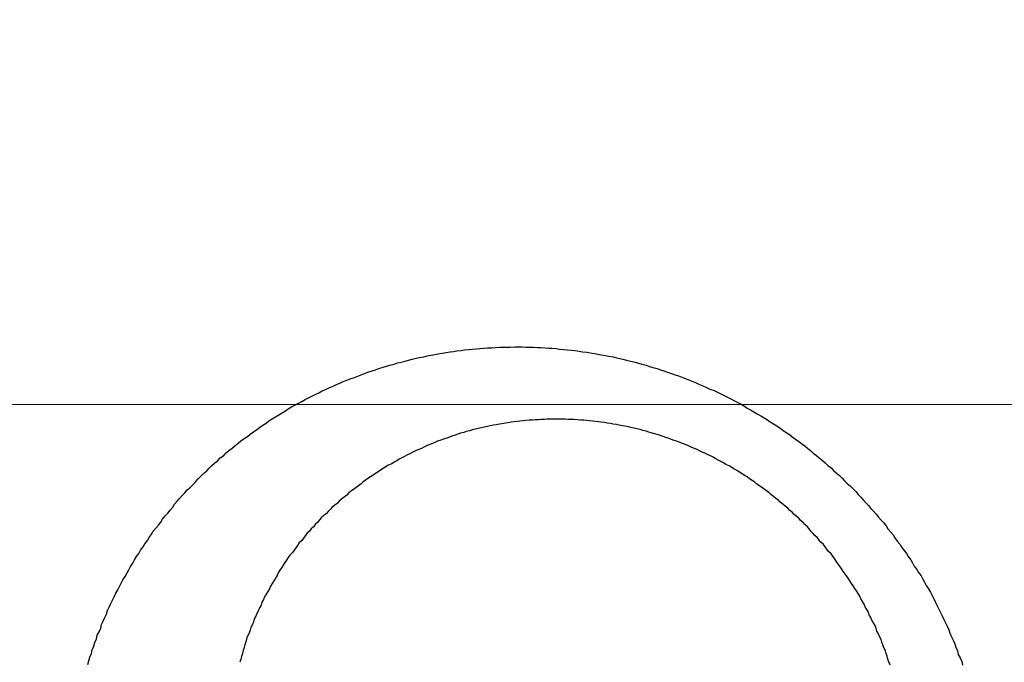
# Model space of a CAD drawing. Header units: millimetres. Extents: x -604189 to 881711, y -381903 to -7297.
# Tile 740 of 1056: x -572231.13 to -572219.52, y -161837.08 to -161829.5. Entities that reach past the tile are written whole.
import ezdxf

# ---------------------------------------------------------------- set-up
doc = ezdxf.new("R2010")
doc.units = ezdxf.units.MM
doc.header["$LTSCALE"] = 100
doc.linetypes.add('0.5_0.5', pattern=[1, 0.5, -0.5])
doc.linetypes.add('ACAD_ISO04W100', pattern=[30.5, 24, -3, 0.5, -3])
doc.layers.get('Defpoints').update_dxf_attribs({"color": 30})
doc.layers.add('OPIS', color=7, linetype='Continuous')
doc.layers.add('strop osie', color=80, linetype='ACAD_ISO04W100', lineweight=5)
doc.styles.get("Standard").update_dxf_attribs({"font": 'romans.shx', "width": 0.5})
doc.dimstyles.new('1 50', dxfattribs={"dimtxt": 150, "dimasz": 80, "dimexe": 1, "dimexo": 1, "dimgap": 20, "dimtad": 1, "dimdec": 0, "dimlfac": 0.1, "dimtxsty": 'Standard', "dimblk": 'ARCHTICK', "dimcen": 200, "dimclrd": 2, "dimadec": 1, "dimazin": 0, "dimtfac": 1, "dimtdec": 0, "dimtmove": 0, "dimatfit": 3, "dimldrblk": 'ARCHTICK', "dimfxl": 120, "dimfxlon": 1, "dimtfill": 1, "dimarcsym": 0})

# ---------------------------------------------------------------- blocks, each defined once
blk = doc.blocks.new('_ArchTick')
at = {"layer": 'strop osie', "color": 0, "const_width": 0.15}
blk.add_lwpolyline([(-0.5, -0.5), (0.5, 0.5)], dxfattribs=at)
blk = doc.blocks.new('*D3294')
at = {"layer": 'Defpoints', "color": 0, "linetype": 'ByBlock', "lineweight": 5, "transparency": 16777216}
for p in [(-595783.126, -159420.303), (-593748.924, -159420.303), (-552118.935, -179940.303)]:
    blk.add_point(p, dxfattribs=at)
at = {"layer": 'OPIS', "color": 0, "linetype": 'Continuous', "lineweight": -2, "transparency": 16777216}
for p, q in [((-595723.126, -159420.303), (-595784.126, -159420.303)), ((-595723.126, -179940.303), (-595784.126, -179940.303))]:
    blk.add_line(p, q, dxfattribs=at)
at = {"layer": 'OPIS', "color": 2, "lineweight": -2, "transparency": 16777216}
blk.add_line((-595783.126, -179940.303), (-595783.126, -159420.303), dxfattribs=at)
at = {"layer": 'OPIS', "color": 2, "linetype": 'ByBlock', "lineweight": -2, "transparency": 16777216, "xscale": 80, "yscale": 80, "zscale": 80}
for p, rotation in [((-595783.126, -159420.303), 90), ((-595783.126, -179940.303), 270)]:
    blk.add_blockref('_ArchTick', p, dxfattribs=dict(at, rotation=rotation))
at = {"layer": 'OPIS', "color": 0, "linetype": 'ByBlock', "lineweight": 13, "transparency": 16777216, "insert": (-595878.126, -169680.303), "char_height": 150, "attachment_point": 5, "rotation": 90, "bg_fill": 3, "box_fill_scale": 1.1, "bg_fill_color": 256, "bg_fill_true_color": 13158600, "bg_fill_transparency": 0}
blk.add_mtext('2052', dxfattribs=at)

msp = doc.modelspace()

# ---------------------------------------------------------------- hatches: boundary and pattern name
at = {"layer": 'OPIS', "linetype": 'ByBlock', "lineweight": 9}
h = msp.add_hatch(dxfattribs=at)
h.set_pattern_fill('ANSI37', color=0, scale=120, angle=45)
h.set_pattern_definition([(90, (-306927.96, 32475.8), (-381, 0), []), (180, (-306927.96, 32475.8), (-6e-14, -381), [])])
h.paths.add_polyline_path([(-564958.914, -172987.785), (-564958.914, -172265.291), (-565588.914, -172265.291), (-565588.914, -172265.291), (-565628.914, -172265.291), (-565628.914, -172420.3), (-565928.914, -172420.3), (-565928.914, -172265.293), (-565968.914, -172265.293), (-566598.914, -172265.293), (-566598.914, -172987.791, -0.414214), (-566255.978, -173330.728, -0.414052), (-566598.725, -173673.665), (-564960.201, -173673.656, -0.413115), (-565301.851, -173330.722, -0.414214)])
h.paths.add_polyline_path([(-563317.853, -172270.285), (-563958.914, -172270.285), (-563958.914, -172270.285), (-563998.914, -172270.285), (-563998.914, -172420.3), (-564288.914, -172420.3), (-564288.914, -172265.291), (-564328.914, -172265.291), (-564958.914, -172265.291), (-564958.914, -172987.785, -0.414214), (-564615.978, -173330.722, -0.414052), (-564958.725, -173673.658), (-563319.869, -173673.659, -0.412493), (-563660.789, -173330.728, -0.414214), (-563317.853, -172987.791)])
h.paths.add_polyline_path([(-562443.921, -172420.3), (-562658.914, -172420.3), (-562658.914, -172270.285), (-562698.914, -172270.285), (-563317.853, -172270.285), (-563317.853, -172987.791, -0.414214), (-562974.916, -173330.728, -0.414052), (-563317.663, -173673.665), (-562443.921, -173685.504)])
h.paths.add_polyline_path([(-562030.397, -172946.835, -0.330214), (-561835.821, -172684.34, -0.155268), (-561986.974, -172216.948, -0.443866), (-562283.974, -172485.594), (-562283.974, -172198.948), (-562289.824, -172198.948), (-562289.824, -172161.148), (-562318.924, -172161.148), (-562318.924, -172420.3), (-562443.921, -172420.3), (-562443.921, -173690.906), (-562060.928, -173690.694), (-562060.928, -173828.803), (-561442.163, -173828.803), (-561440.598, -173828.041), (-561440.598, -173828.803), (-560917.614, -173828.803), (-560910.306, -172420.3), (-561118.924, -172420.3), (-561118.924, -172161.148), (-561141.424, -172161.148), (-561141.424, -172207.948), (-561147.274, -172207.948), (-561147.274, -173026.498, -0.106281), (-561482.373, -172966.064, -0.965528)])
h.paths.add_polyline_path([(-569358.914, -172147.298), (-569368.914, -172147.298), (-569368.914, -172152.298), (-569358.914, -172420.3)], flags=16)
h.paths.add_polyline_path([(-569434.414, -172167.566), (-569436.684, -172167.037, -0.348623), (-569444.414, -172157.298, -0.414214), (-569434.414, -172147.298), (-569432.914, -172147.298), (-569432.914, -172137.298), (-569412.914, -172137.298), (-569412.914, -172095.298), (-569358.914, -172095.298), (-569358.914, -172147.298), (-569368.914, -172152.298)], flags=16)
h.paths.add_polyline_path([(-569444.414, -172157.298, -1), (-569424.414, -172157.298, -0.414214), (-569434.414, -172167.298), (-569434.414, -172167.566), (-569432.144, -172167.037, -0.482996)], flags=16)
h.paths.add_polyline_path([(-570317.764, -172888.159, -1), (-569769.066, -172888.159, -1)], flags=16)
h.paths.add_polyline_path([(-566598.914, -172265.293), (-567228.914, -172265.293), (-567228.914, -172265.293), (-567268.914, -172265.293), (-567268.914, -172420.3), (-567568.914, -172420.3), (-567568.914, -172265.291), (-567608.914, -172265.291), (-568238.914, -172265.291), (-568238.914, -172987.788, -0.414214), (-567895.978, -173330.725, -1), (-568581.851, -173330.725, -0.414214), (-568238.914, -172987.788), (-568238.914, -172265.291), (-568868.914, -172265.291), (-568868.914, -172265.291), (-568908.914, -172265.291), (-568908.914, -172420.3), (-569233.914, -172420.3), (-569233.913, -173827.215), (-569188.929, -173827.19), (-569188.929, -173694.629), (-566598.725, -173673.665, -0.414375), (-566941.851, -173330.728, -0.414214), (-566598.914, -172987.791)])
h.paths.add_polyline_path([(-572120.786, -158265.615), (-571320.791, -158262.947), (-571633.005, -158577.251, -0.297068), (-571469.456, -158828.231, -0.419695), (-571748.929, -159102.533), (-571748.929, -159611.059), (-571275.713, -159611.059), (-571214.429, -159611.059), (-571192.429, -159611.059), (-571148.429, -159611.059), (-571148.429, -159601.059), (-571085.429, -159601.059), (-570335.942, -159605.109), (-570335.942, -159420.303), (-569233.921, -159420.303), (-569233.921, -158097.444), (-574223.921, -158097.444), (-574223.921, -159420.303), (-573158.929, -159420.303), (-573158.929, -159611.059), (-573086.929, -159611.059), (-572477.429, -159612.072), (-572477.429, -159611.059), (-572455.429, -159611.059), (-572411.429, -159611.059), (-572411.429, -159601.059), (-572348.429, -159601.059), (-571748.929, -159603.45), (-571748.929, -159102.533, -0.408754), (-572018.154, -158828.231, -0.334215), (-571819.787, -158564.613)])
h.paths.add_polyline_path([(-571515.036, -159592.366), (-571515.339, -159252.667), (-571963.115, -159253.066), (-571962.812, -159592.766)], flags=24)
h.paths.add_polyline_path([(-571705.061, -158166.881), (-571705.061, -157654.119), (-571945.061, -157654.119), (-571945.061, -158166.881)], flags=9)
h.paths.add_polyline_path([(-563090.358, -172828.22), (-563090.667, -172481.849), (-563538.443, -172482.249), (-563538.134, -172828.62)], flags=9)
h.paths.add_polyline_path([(-561529.777, -172649.99), (-561530.086, -172303.619), (-561977.862, -172304.018), (-561977.553, -172650.389)], flags=25)
h.paths.add_polyline_path([(-561455.962, -173757.531), (-561455.962, -174270.293), (-561215.962, -174270.293), (-561215.962, -173757.531)], flags=9)
h.paths.add_polyline_path([(-569817.151, -172584.642), (-569817.454, -172244.943), (-570265.23, -172245.342), (-570264.927, -172585.042)], flags=24)
h.paths.add_polyline_path([(-570193.415, -172731.493), (-570193.415, -173044.826), (-569893.415, -173044.826), (-569893.415, -172731.493)], flags=8)
h.paths.add_polyline_path([(-570746.563, -173757.531), (-570746.563, -174270.293), (-570506.563, -174270.293), (-570506.563, -173757.531)], flags=9)
h.paths.add_polyline_path([(-570778.783, -172791.689), (-570246.64, -172791.689), (-570246.64, -172566.689), (-570778.783, -172566.689)], flags=24)
h.paths.add_polyline_path([(-572214.965, -173241.751), (-569885.679, -173241.751), (-569885.679, -172973.894), (-572214.965, -172973.894)], flags=24)
edge = h.paths.add_edge_path()
edge.add_line((-569358.914, -172220.297), (-569358.914, -171970.3))
edge.add_line((-569358.914, -171970.3), (-572181.901, -171970.3))
edge.add_line((-572181.901, -171970.3), (-572181.901, -172095.298))
edge.add_line((-572181.901, -172095.298), (-572109.901, -172095.298))
edge.add_line((-572109.901, -172095.298), (-572048.617, -172095.298))
edge.add_line((-572048.617, -172095.298), (-571561.686, -172095.298))
edge.add_line((-571561.686, -172095.298), (-571500.401, -172095.298))
edge.add_line((-571500.401, -172095.298), (-571478.401, -172095.298))
edge.add_line((-571478.401, -172095.298), (-571456.401, -172095.298))
edge.add_line((-571456.401, -172095.298), (-571395.117, -172095.298))
edge.add_line((-571395.117, -172095.298), (-570908.199, -172095.298))
edge.add_line((-570908.199, -172095.298), (-570846.914, -172095.298))
edge.add_line((-570846.914, -172095.298), (-570774.914, -172095.298))
edge.add_line((-570774.914, -172095.298), (-570728.914, -172095.298))
edge.add_line((-570728.914, -172095.298), (-570728.914, -172085.298))
edge.add_line((-570728.914, -172085.298), (-570665.914, -172085.298))
edge.add_line((-570665.914, -172085.298), (-569465.914, -172095.298))
edge.add_line((-569465.914, -172095.298), (-570268.581, -172095.298))
edge.add_line((-570268.581, -172095.298), (-570268.581, -172119.798))
edge.add_line((-570268.581, -172119.798), (-570197.581, -172119.798))
edge.add_line((-570197.581, -172119.798), (-569593.199, -172119.798))
edge.add_line((-569593.199, -172119.798), (-569516.914, -172119.798))
edge.add_line((-569516.914, -172119.798), (-569516.914, -172139.798))
edge.add_line((-569516.914, -172139.798), (-569593.199, -172139.798))
edge.add_line((-569593.199, -172139.798), (-570228.914, -172139.798))
edge.add_line((-570228.914, -172139.798), (-570268.581, -172139.798))
edge.add_line((-570268.581, -172139.798), (-570268.581, -172147.298))
edge.add_line((-570268.581, -172147.298), (-570288.581, -172147.298))
edge.add_line((-570288.581, -172147.298), (-570367.581, -172147.298))
edge.add_arc((-570667.414, -172157.298), 300, -95.73917, 1.91021, ccw=False)
edge.add_line((-570697.414, -172455.794), (-570697.414, -172167.566))
edge.add_line((-570697.414, -172167.566), (-570772.914, -172149.967))
edge.add_line((-570772.914, -172149.967), (-570772.914, -172147.298))
edge.add_line((-570772.914, -172147.298), (-570846.914, -172147.298))
edge.add_line((-570846.914, -172147.298), (-570908.199, -172147.298))
edge.add_line((-570908.199, -172147.298), (-571395.117, -172147.298))
edge.add_line((-571395.117, -172147.298), (-571456.401, -172147.298))
edge.add_line((-571456.401, -172147.298), (-571478.401, -172147.298))
edge.add_line((-571478.401, -172147.298), (-571500.401, -172147.298))
edge.add_line((-571500.401, -172147.298), (-571561.686, -172147.298))
edge.add_line((-571561.686, -172147.298), (-572048.617, -172147.298))
edge.add_line((-572048.617, -172147.298), (-572109.901, -172147.298))
edge.add_line((-572109.901, -172147.298), (-572181.901, -172147.298))
edge.add_line((-572181.901, -172147.298), (-572181.901, -172420.3))
edge.add_line((-572181.901, -172420.3), (-572288.93, -172420.3))
edge.add_line((-572288.93, -172420.3), (-572288.929, -173828.901))
edge.add_line((-572288.929, -173828.901), (-569233.913, -173827.215))
edge.add_line((-569233.913, -173827.215), (-569233.914, -172220.297))
edge.add_line((-569233.914, -172220.297), (-569358.914, -172220.297))
at = {"layer": 'OPIS', "linetype": 'ByBlock', "lineweight": 15}
h = msp.add_hatch(dxfattribs=at)
h.set_pattern_fill('ANSI37', color=0, scale=80, angle=45)
h.set_pattern_definition([(90, (-306927.96, 32475.8), (-254, 0), []), (180, (-306927.96, 32475.8), (-3e-14, -254), [])])
h.paths.add_polyline_path([(-559745.616, -168470.303), (-559845.616, -168470.303), (-559845.616, -168410.303), (-559745.616, -168410.303), (-559745.616, -168350.303), (-560845.616, -168350.303), (-560845.616, -168410.303), (-560745.616, -168410.303), (-560745.616, -168470.303, 0.267949), (-560295.616, -169249.726), (-560295.616, -169481.184, -0.414214), (-559952.679, -169824.121, -1), (-560638.553, -169824.121, -0.414214), (-560295.616, -169481.184), (-560295.616, -169249.726, -0.267949), (-560745.616, -168470.303), (-560845.616, -168470.303), (-560845.616, -168350.303), (-561118.924, -168350.303), (-561118.924, -172095.291), (-559553.922, -172095.29), (-559553.924, -168350.303), (-559745.616, -168350.303)])
h.paths.add_polyline_path([(-560989.238, -171970.288), (-560989.238, -171369.43), (-560514.238, -171369.43, -0.414232), (-560506.238, -171377.43), (-560506.238, -171961.436, -0.403374), (-560513.94, -171969.43), (-560989.238, -171969.43), (-560998.924, -171970.288)], flags=16)
h.paths.add_polyline_path([(-560569.238, -171447.43), (-560569.238, -171891.43, -0.414209), (-560619.237, -171941.43), (-560824.236, -171941.432, -0.414225), (-560874.238, -171891.432), (-560874.238, -171447.432, -0.414209), (-560824.238, -171397.432), (-560619.238, -171397.43, -0.414216)], flags=0)
h.paths.add_polyline_path([(-560754.738, -171692.272), (-560768.264, -171689.534), (-560778.52, -171674.091), (-560777.58, -171669.433), (-560791.338, -171669.433), (-560788.513, -171683.421), (-560780.618, -171695.311), (-560768.728, -171703.206), (-560754.738, -171706.031)], flags=0)
h.paths.add_polyline_path([(-560926.538, -171669.432), (-560944.038, -171669.432), (-560944.038, -171669.432), (-560938.912, -171681.806), (-560926.538, -171686.932)], flags=0)
h.paths.add_polyline_path([(-559553.926, -164304.92), (-559553.926, -164080.303), (-560998.924, -164080.303), (-560998.924, -164130.303), (-561051.758, -164130.303), (-561051.758, -164230.303), (-561112.409, -164230.303), (-561118.259, -165128.236), (-561111.758, -165130.303), (-561051.758, -165130.303), (-561051.758, -165230.303), (-560998.924, -165230.303), (-560998.924, -165930.303), (-560968.924, -165930.303), (-559691.758, -165930.303), (-559691.758, -166884.924, -0.259771), (-560368.468, -166480.303), (-560576.781, -166480.303, -0.694758), (-561118.924, -166682.141), (-561118.924, -167150.303), (-559553.924, -167150.303), (-559553.925, -165742.585, -0.501722), (-560517.887, -165023.753, -0.501722)])
h.paths.add_polyline_path([(-561051.758, -166930.303), (-561051.758, -167030.303), (-561111.758, -167030.303), (-561111.758, -166930.303)], flags=16)
h.paths.add_polyline_path([(-559553.926, -164304.92, 0.501722), (-560517.887, -165023.753, 0.501722), (-559553.925, -165742.585)], flags=17)
h.paths.add_polyline_path([(-559017.887, -165023.753, 0.331805), (-559553.926, -164304.92), (-559553.925, -165742.585, 0.331804)], flags=17)
h.paths.add_polyline_path([(-558393.92, -165930.303), (-559553.925, -165930.303), (-559553.924, -167030.303), (-558393.92, -167030.303)])
edge = h.paths.add_edge_path(flags=16)
edge.add_ellipse((-558869.257, -166529.058), major_axis=(0, 174.945), ratio=0.835608, start_angle=0, end_angle=180, ccw=False)
edge.add_line((-558869.023, -166354.089), (-558868.837, -166354.113))
edge.add_line((-558868.837, -166354.113), (-558551.758, -166354.113))
edge.add_ellipse((-558534.042, -166361.126), major_axis=(0, 22.068), ratio=0.905257, start_angle=0, end_angle=83.7318, ccw=False)
edge.add_line((-558534.042, -166339.058), (-558415.442, -166339.058))
edge.add_line((-558415.442, -166339.058), (-558415.442, -166719.058))
edge.add_line((-558415.442, -166719.058), (-558534.042, -166719.058))
edge.add_ellipse((-558534.042, -166696.99), major_axis=(0, 22.068), ratio=0.905257, start_angle=108.5291, end_angle=180, ccw=False)
edge.add_line((-558552.984, -166704.003), (-558869.257, -166704.003))
edge = h.paths.add_edge_path(flags=16)
edge.add_ellipse((-558655.149, -165473.071), major_axis=(119.577, 0), ratio=0.9754616, start_angle=134.53493, end_angle=225.46507, ccw=False)
edge.add_ellipse((-558571.362, -165553.094), major_axis=(-236.828, 0), ratio=0.9754616, start_angle=293.07706, end_angle=315.06459, ccw=False)
edge.add_ellipse((-558581.121, -165519.064), major_axis=(-200.962, 0), ratio=0.9754616, start_angle=268.86913, end_angle=294.41602, ccw=False)
edge.add_line((-558577.155, -165323.071), (-558434.725, -165323.071))
edge.add_line((-558434.725, -165323.071), (-558434.725, -165623.07))
edge.add_line((-558434.725, -165623.07), (-558577.155, -165623.07))
edge.add_ellipse((-558581.121, -165427.077), major_axis=(200.962, 0), ratio=0.9754616, start_angle=245.58398, end_angle=271.13087, ccw=False)
edge.add_ellipse((-558571.362, -165393.047), major_axis=(-236.828, 0), ratio=0.9754616, start_angle=404.93541, end_angle=426.92294, ccw=False)
h.paths.add_polyline_path([(-559691.758, -166075.303), (-560476.988, -166075.303, 0.131652), (-560368.468, -166480.303), (-559691.758, -166480.303)], flags=17)
h.paths.add_polyline_path([(-560476.988, -166075.303), (-559691.758, -166075.303), (-559691.758, -165930.303), (-560991.758, -165930.303), (-561051.758, -165930.303), (-561051.758, -166030.303), (-561118.924, -166030.303), (-561118.924, -166278.466, -0.694758), (-560576.781, -166480.303), (-560368.468, -166480.303, -0.131652)], flags=17)
h.paths.add_polyline_path([(-571773.92, -161590.543), (-574108.188, -161590.543), (-574098.917, -166615.286), (-571773.92, -166615.284)])
h.paths.add_polyline_path([(-559933.216, -164919.201), (-558639.203, -164919.201), (-558639.203, -164793.34), (-559933.216, -164793.34)], flags=25)
h.paths.add_polyline_path([(-560038.72, -166687.588), (-559732.99, -166687.588), (-559732.99, -166284.59), (-560038.72, -166284.59)], flags=25)
h.paths.add_polyline_path([(-559928.871, -165007.1), (-559413.75, -165007.1), (-559413.75, -164907.76), (-559928.871, -164907.76)], flags=9)
h.paths.add_polyline_path([(-559933.216, -164919.201), (-558639.203, -164919.201), (-558639.203, -164793.34), (-559933.216, -164793.34)], flags=25)
h.paths.add_polyline_path([(-560330.859, -165014.578), (-559994.182, -165014.578), (-559994.182, -164899.195), (-560330.859, -164899.195)], flags=24)
h.paths.add_polyline_path([(-560290.204, -164902.837), (-560108.354, -164902.837), (-560108.354, -164804.807), (-560290.204, -164804.807)], flags=24)
h.paths.add_polyline_path([(-560498.866, -166997.342), (-559983.744, -166997.342), (-559983.744, -166898.002), (-560498.866, -166898.002)], flags=24)
h.paths.add_polyline_path([(-560498.79, -166887.342), (-559655.724, -166887.342), (-559655.724, -166788.002), (-560498.79, -166788.002)], flags=24)
h.paths.add_polyline_path([(-560900.853, -167004.82), (-560564.177, -167004.82), (-560564.177, -166889.437), (-560900.853, -166889.437)], flags=24)
h.paths.add_polyline_path([(-560860.199, -166893.079), (-560678.349, -166893.079), (-560678.349, -166795.049), (-560860.199, -166795.049)], flags=24)
h.paths.add_polyline_path([(-560525.168, -170610.564), (-560010.047, -170610.564), (-560010.047, -170511.224), (-560525.168, -170511.224)], flags=24)
h.paths.add_polyline_path([(-560529.513, -170522.665), (-559444.307, -170522.665), (-559444.307, -170396.804), (-560529.513, -170396.804)], flags=9)
h.paths.add_polyline_path([(-560927.156, -170618.042), (-560590.479, -170618.042), (-560590.479, -170502.659), (-560927.156, -170502.659)], flags=24)
h.paths.add_polyline_path([(-560886.501, -170506.301), (-560704.651, -170506.301), (-560704.651, -170408.271), (-560886.501, -170408.271)], flags=24)
h.paths.add_polyline_path([(-560065.3, -168940.358), (-560065.3, -168600.658), (-560513.076, -168600.658), (-560513.076, -168940.358)], flags=24)
h.paths.add_polyline_path([(-559111.526, -164087.386), (-558760.99, -164087.386), (-558760.815, -164093.192), (-558760.644, -164098.997), (-558760.476, -164104.803), (-558760.311, -164110.608), (-558760.15, -164116.414), (-558759.991, -164122.22), (-558759.835, -164128.025), (-558759.683, -164133.831), (-558759.534, -164139.637), (-558759.387, -164145.443), (-558759.244, -164151.25), (-558759.104, -164157.056), (-558758.967, -164162.862), (-558758.833, -164168.669), (-558758.702, -164174.475), (-558758.575, -164180.282), (-558758.45, -164186.088), (-558758.328, -164191.895), (-558758.21, -164197.701), (-558758.094, -164203.508), (-558757.982, -164209.315), (-558757.872, -164215.122), (-558757.766, -164220.929), (-558757.663, -164226.736), (-558757.563, -164232.543), (-558757.465, -164238.35), (-558757.371, -164244.157), (-558757.28, -164249.965), (-558757.192, -164255.772), (-558757.107, -164261.579), (-558757.025, -164267.387), (-558756.946, -164273.194), (-558756.87, -164279.001), (-558756.797, -164284.809), (-558756.728, -164290.616), (-558756.661, -164296.424), (-558756.598, -164302.232), (-558756.538, -164308.039), (-558756.482, -164313.847), (-558756.428, -164319.654), (-558756.378, -164325.462), (-558756.332, -164331.27), (-558756.288, -164337.078), (-558756.248, -164342.885), (-558756.212, -164348.693), (-558756.178, -164354.501), (-558756.147, -164360.309), (-558756.118, -164366.117), (-558756.091, -164371.925), (-558756.066, -164377.733), (-558756.042, -164383.541), (-558756.02, -164389.348), (-558756.004, -164395.156), (-558755.999, -164400.964), (-558756.007, -164406.772), (-558756.031, -164412.58), (-558756.073, -164418.388), (-558756.132, -164424.195), (-558756.21, -164430.003), (-558756.308, -164435.81), (-558756.425, -164441.617), (-558756.562, -164447.423), (-558756.72, -164453.229), (-558756.898, -164459.034), (-558757.098, -164464.838), (-558757.32, -164470.642), (-558757.565, -164476.445), (-558757.837, -164482.247), (-558758.138, -164488.047), (-558758.47, -164493.845), (-558758.837, -164499.642), (-558759.241, -164505.435), (-558759.684, -164511.226), (-558760.175, -164517.014), (-558760.725, -164522.795), (-558761.35, -164528.569), (-558762.06, -164534.333), (-558762.874, -164540.084), (-558763.809, -164545.816), (-558764.883, -164551.524), (-558766.116, -164557.201), (-558767.538, -164562.832), (-558769.177, -164568.402), (-558771.062, -164573.894), (-558773.233, -164579.28), (-558775.735, -164584.521), (-558778.61, -164589.566), (-558781.897, -164594.354), (-558785.628, -164598.798), (-558789.808, -164602.827), (-558794.374, -164606.413), (-558799.255, -164609.556), (-558804.382, -164612.284), (-558809.694, -164614.629), (-558815.143, -164616.63), (-558820.694, -164618.326), (-558826.325, -164619.753), (-558832.011, -164620.95), (-558837.732, -164621.95), (-558843.479, -164622.786), (-558849.244, -164623.49), (-558855.021, -164624.092), (-558860.805, -164624.612), (-558866.595, -164625.056), (-558872.391, -164625.431), (-558878.19, -164625.744), (-558883.993, -164625.999), (-558889.798, -164626.204), (-558895.604, -164626.363), (-558901.411, -164626.484), (-558907.218, -164626.57), (-558913.026, -164626.629), (-558918.834, -164626.664), (-558924.642, -164626.683), (-558930.45, -164626.69), (-558936.258, -164626.691), (-558941.521, -164626.69), (-558946.785, -164626.685), (-558952.048, -164626.672), (-558957.312, -164626.645), (-558962.575, -164626.602), (-558967.838, -164626.537), (-558973.1, -164626.447), (-558978.362, -164626.327), (-558983.623, -164626.174), (-558988.883, -164625.983), (-558994.142, -164625.75), (-558999.398, -164625.47), (-559004.651, -164625.141), (-559009.9, -164624.756), (-559015.145, -164624.311), (-559020.383, -164623.802), (-559025.614, -164623.22), (-559030.834, -164622.543), (-559036.037, -164621.747), (-559041.216, -164620.812), (-559046.364, -164619.713), (-559051.466, -164618.424), (-559056.508, -164616.915), (-559061.47, -164615.16), (-559066.326, -164613.131), (-559071.043, -164610.799), (-559075.583, -164608.137), (-559079.894, -164605.121), (-559083.925, -164601.738), (-559087.622, -164597.995), (-559090.945, -164593.918), (-559093.905, -164589.566), (-559096.527, -164585.003), (-559098.839, -164580.275), (-559100.873, -164575.422), (-559102.662, -164570.472), (-559104.238, -164565.45), (-559105.625, -164560.373), (-559106.843, -164555.253), (-559107.915, -164550.1), (-559108.86, -164544.923), (-559109.695, -164539.726), (-559110.431, -164534.514), (-559111.082, -164529.291), (-559111.66, -164524.059), (-559112.176, -164518.821), (-559112.639, -164513.578), (-559113.058, -164508.331), (-559113.442, -164503.082), (-559113.794, -164497.83), (-559114.116, -164492.577), (-559114.412, -164487.322), (-559114.682, -164482.065), (-559114.93, -164476.808), (-559115.157, -164471.549), (-559115.363, -164466.29), (-559115.551, -164461.03), (-559115.72, -164455.769), (-559115.872, -164450.508), (-559116.007, -164445.246), (-559116.125, -164439.984), (-559116.227, -164434.721), (-559116.313, -164429.459), (-559116.383, -164424.196), (-559116.438, -164418.933), (-559116.477, -164413.669), (-559116.503, -164408.406), (-559116.515, -164403.142), (-559116.515, -164397.879), (-559116.505, -164392.616), (-559116.488, -164387.352), (-559116.467, -164382.089), (-559116.445, -164376.825), (-559116.422, -164371.562), (-559116.398, -164366.299), (-559116.372, -164361.035), (-559116.344, -164355.772), (-559116.314, -164350.508), (-559116.282, -164345.245), (-559116.247, -164339.982), (-559116.21, -164334.718), (-559116.169, -164329.455), (-559116.126, -164324.192), (-559116.08, -164318.929), (-559116.032, -164313.665), (-559115.98, -164308.402), (-559115.926, -164303.139), (-559115.87, -164297.876), (-559115.811, -164292.613), (-559115.749, -164287.35), (-559115.684, -164282.087), (-559115.617, -164276.824), (-559115.547, -164271.561), (-559115.475, -164266.298), (-559115.4, -164261.035), (-559115.323, -164255.772), (-559115.244, -164250.509), (-559115.161, -164245.246), (-559115.077, -164239.984), (-559114.99, -164234.721), (-559114.9, -164229.458), (-559114.808, -164224.196), (-559114.713, -164218.933), (-559114.616, -164213.67), (-559114.517, -164208.408), (-559114.415, -164203.145), (-559114.31, -164197.883), (-559114.203, -164192.621), (-559114.093, -164187.358), (-559113.981, -164182.096), (-559113.866, -164176.834), (-559113.749, -164171.572), (-559113.629, -164166.31), (-559113.506, -164161.048), (-559113.382, -164155.786), (-559113.254, -164150.524), (-559113.124, -164145.262), (-559112.991, -164140), (-559112.856, -164134.739), (-559112.719, -164129.477), (-559112.578, -164124.215), (-559112.436, -164118.954), (-559112.29, -164113.692), (-559112.142, -164108.431), (-559111.992, -164103.17), (-559111.839, -164097.908), (-559111.684, -164092.647)])
edge = h.paths.add_edge_path()
edge.add_line((-558393.92, -164080.303), (-559553.926, -164080.303))
edge.add_line((-559553.926, -164080.303), (-559553.926, -164304.92))
edge.add_arc((-559767.887, -165023.753), 750, 0, 73.424314, ccw=False)
edge.add_arc((-559767.887, -165023.753), 750, -73.424255, 0, ccw=False)
edge.add_line((-559553.925, -165742.585), (-559553.925, -165830.303))
edge.add_line((-559553.925, -165830.303), (-558393.92, -165830.303))
edge.add_line((-558393.92, -165830.303), (-558393.92, -164080.303))

# ---------------------------------------------------------------- next in the draw order: dimensions: what is measured, and where the dimension line sits
at = {"layer": 'OPIS', "color": 0, "linetype": 'ByBlock', "lineweight": 13}
dim = msp.add_linear_dim(base=(-595783.126, -159420.303), p1=(-552118.935, -179940.303), p2=(-593748.924, -159420.303), angle=90, dimstyle='1 50', override={"dimtmove": 1, "dimfxl": 60, "dimarcsym": 1}, dxfattribs=at)
dim.commit()
dim.dimension.update_dxf_attribs({"geometry": '*D3294', "text_midpoint": (-595878.126, -169680.303)})

# ---------------------------------------------------------------- next in the draw order: hatches: boundary and pattern name
at = {"layer": 'OPIS', "linetype": '0.5_0.5', "lineweight": 13}
h = msp.add_hatch(dxfattribs=at)
h.set_pattern_fill('ANSI37', color=0, scale=130)
h.set_pattern_definition([(45, (-597218.54, 256668.8), (-291.85832, 291.85832), []), (135, (-597218.54, 256668.8), (-291.85832, -291.85832), [])])
edge = h.paths.add_edge_path(flags=16)
edge.add_line((-570958.916, -168985.281), (-571058.916, -168985.281))
edge.add_line((-571058.916, -168985.281), (-572598.916, -168985.281))
edge.add_line((-572598.916, -168985.281), (-572598.915, -170470.3))
edge.add_line((-572598.915, -170470.3), (-570825.763, -170470.3))
edge.add_arc((-570508.916, -170339.099), 342.937, 180, 202.49364, ccw=False)
edge.add_arc((-570508.916, -170339.099), 342.937, 90, 180, ccw=False)
edge.add_line((-570508.916, -169996.163), (-570508.916, -169764.704))
edge.add_arc((-570058.916, -168985.281), 900, 180, 240, ccw=False)
edge = h.paths.add_edge_path(flags=17)
edge.add_line((-569358.915, -170085.281), (-569358.916, -168985.281))
edge.add_line((-569358.916, -168985.281), (-569358.917, -168985.281))
edge.add_line((-569358.917, -168985.281), (-569958.916, -168985.281))
edge.add_line((-569958.916, -168985.281), (-570058.916, -168985.281))
edge.add_line((-570058.916, -168985.281), (-570058.916, -168925.281))
edge.add_line((-570058.916, -168925.281), (-569958.916, -168925.281))
edge.add_line((-569958.916, -168925.281), (-569958.916, -168865.281))
edge.add_line((-569958.916, -168865.281), (-569358.916, -168865.281))
edge.add_line((-569358.916, -168865.281), (-569358.917, -166865.281))
edge.add_line((-569358.917, -166865.281), (-574098.917, -166865.286))
edge.add_line((-574098.917, -166865.286), (-574098.914, -171970.3))
edge.add_line((-574098.914, -171970.3), (-572608.913, -171970.3))
edge.add_line((-572608.913, -171970.3), (-571504.913, -170590.3))
edge.add_line((-571504.913, -170590.3), (-572718.915, -170590.3))
edge.add_line((-572718.915, -170590.3), (-572718.916, -168865.281))
edge.add_line((-572718.916, -168865.281), (-571058.916, -168865.281))
edge.add_line((-571058.916, -168865.281), (-571058.916, -168925.281))
edge.add_line((-571058.916, -168925.281), (-570958.916, -168925.281))
edge.add_line((-570958.916, -168925.281), (-570958.916, -168985.281))
edge.add_arc((-570058.916, -168985.281), 900, 180, 240)
edge.add_line((-570508.916, -169764.704), (-570508.916, -169996.163))
edge.add_arc((-570508.916, -170339.099), 342.937, 0, 90, ccw=False)
edge.add_arc((-570508.916, -170339.099), 342.937, 208.97989, 360, ccw=False)
edge.add_line((-570808.913, -170505.253), (-570808.913, -171171.086))
edge.add_arc((-570808.913, -171220.3), 49.214, 0, 90, ccw=False)
edge.add_arc((-570808.913, -171220.3), 49.214, 270, 360, ccw=False)
edge.add_line((-570808.913, -171269.514), (-570808.913, -171970.3))
edge.add_line((-570808.913, -171970.3), (-569358.914, -171970.3))
edge.add_line((-569358.914, -171970.3), (-569358.915, -170085.281))
h.paths.add_polyline_path([(-561118.924, -159870.303), (-590334.655, -159870.303), (-590334.655, -161470.303), (-562318.924, -161470.303), (-562318.924, -172095.292), (-561118.924, -172095.291), (-561118.924, -168350.303), (-552073.919, -168350.303), (-552073.92, -167150.303), (-561118.924, -167150.303)])
h.paths.add_polyline_path([(-572856.927, -169813.68), (-569451.07, -169813.68), (-569451.07, -169408.68), (-572856.927, -169408.68)], flags=16)

# ---------------------------------------------------------------- next in the draw order: linework, layer by layer
at = {"color": 0}
for points in [[(-572230.326, -161837.101, 0), (-572230.316, -161837.057, 0), (-572230.306, -161837.014, 0), (-572230.286, -161836.971, 0), (-572230.276, -161836.929, 0), (-572230.256, -161836.886, 0), (-572230.246, -161836.843, 0), (-572230.226, -161836.801, 0), (-572230.216, -161836.758, 0), (-572230.196, -161836.716, 0), (-572230.176, -161836.674, 0), (-572230.166, -161836.632, 0), (-572230.146, -161836.591, 0), (-572230.126, -161836.549, 0), (-572230.106, -161836.508, 0), (-572230.096, -161836.466, 0), (-572230.076, -161836.425, 0), (-572230.056, -161836.384, 0), (-572230.036, -161836.343, 0), (-572230.016, -161836.303, 0), (-572229.996, -161836.262, 0), (-572229.976, -161836.222, 0), (-572229.956, -161836.182, 0), (-572229.936, -161836.142, 0), (-572229.916, -161836.102, 0), (-572229.886, -161836.063, 0), (-572229.866, -161836.023, 0), (-572229.846, -161835.984, 0), (-572229.826, -161835.945, 0), (-572229.796, -161835.907, 0), (-572229.776, -161835.868, 0), (-572229.756, -161835.83, 0), (-572229.726, -161835.792, 0), (-572229.706, -161835.754, 0), (-572229.676, -161835.716, 0), (-572229.656, -161835.679, 0), (-572229.626, -161835.641, 0), (-572229.606, -161835.604, 0), (-572229.576, -161835.567, 0), (-572229.556, -161835.531, 0), (-572229.526, -161835.494, 0), (-572229.496, -161835.458, 0), (-572229.466, -161835.422, 0), (-572229.446, -161835.387, 0), (-572229.416, -161835.351, 0), (-572229.386, -161835.316, 0), (-572229.356, -161835.281, 0), (-572229.326, -161835.247, 0), (-572229.306, -161835.212, 0), (-572229.276, -161835.178, 0), (-572229.246, -161835.144, 0), (-572229.216, -161835.11, 0), (-572229.186, -161835.077, 0), (-572229.156, -161835.044, 0), (-572229.116, -161835.011, 0), (-572229.086, -161834.978, 0), (-572229.056, -161834.946, 0), (-572229.026, -161834.914, 0), (-572228.996, -161834.882, 0), (-572228.966, -161834.85, 0), (-572228.926, -161834.819, 0), (-572228.896, -161834.788, 0), (-572228.866, -161834.757, 0), (-572228.836, -161834.727, 0), (-572228.796, -161834.697, 0), (-572228.766, -161834.667, 0), (-572228.726, -161834.637, 0), (-572228.696, -161834.608, 0), (-572228.666, -161834.579, 0), (-572228.626, -161834.55, 0), (-572228.596, -161834.522, 0), (-572228.556, -161834.494, 0), (-572228.526, -161834.466, 0), (-572228.486, -161834.439, 0), (-572228.446, -161834.412, 0), (-572228.416, -161834.385, 0), (-572228.376, -161834.358, 0), (-572228.336, -161834.332, 0), (-572228.306, -161834.306, 0), (-572228.266, -161834.281, 0), (-572228.226, -161834.255, 0), (-572228.196, -161834.23, 0), (-572228.156, -161834.206, 0), (-572228.116, -161834.182, 0), (-572228.076, -161834.158, 0), (-572228.036, -161834.134, 0), (-572227.996, -161834.111, 0), (-572227.966, -161834.088, 0), (-572227.926, -161834.065, 0), (-572227.886, -161834.043, 0), (-572227.846, -161834.021, 0), (-572227.806, -161834, 0), (-572227.766, -161833.978, 0), (-572227.726, -161833.957, 0), (-572227.686, -161833.937, 0), (-572227.646, -161833.917, 0), (-572227.606, -161833.897, 0), (-572227.566, -161833.877, 0), (-572227.526, -161833.858, 0), (-572227.486, -161833.839, 0), (-572227.436, -161833.82, 0), (-572227.396, -161833.802, 0), (-572227.356, -161833.784, 0), (-572227.316, -161833.767, 0), (-572227.276, -161833.75, 0), (-572227.236, -161833.733, 0), (-572227.186, -161833.717, 0), (-572227.146, -161833.701, 0), (-572227.106, -161833.685, 0), (-572227.066, -161833.669, 0), (-572227.026, -161833.654, 0), (-572226.976, -161833.64, 0), (-572226.936, -161833.626, 0), (-572226.896, -161833.612, 0), (-572226.846, -161833.598, 0), (-572226.806, -161833.585, 0), (-572226.766, -161833.572, 0), (-572226.716, -161833.56, 0), (-572226.676, -161833.547, 0), (-572226.636, -161833.536, 0), (-572226.586, -161833.524, 0), (-572226.546, -161833.513, 0), (-572226.506, -161833.503, 0), (-572226.456, -161833.492, 0), (-572226.416, -161833.483, 0), (-572226.366, -161833.473, 0), (-572226.326, -161833.464, 0), (-572226.286, -161833.455, 0), (-572226.236, -161833.447, 0), (-572226.196, -161833.439, 0), (-572226.146, -161833.431, 0), (-572226.106, -161833.424, 0), (-572226.056, -161833.417, 0), (-572226.016, -161833.411, 0), (-572225.976, -161833.404, 0), (-572225.926, -161833.399, 0), (-572225.886, -161833.393, 0), (-572225.836, -161833.388, 0), (-572225.796, -161833.384, 0), (-572225.746, -161833.38, 0), (-572225.706, -161833.376, 0), (-572225.656, -161833.372, 0), (-572225.616, -161833.369, 0), (-572225.566, -161833.367, 0), (-572225.526, -161833.364, 0), (-572225.476, -161833.362, 0), (-572225.436, -161833.361, 0), (-572225.386, -161833.36, 0), (-572225.346, -161833.359, 0), (-572225.296, -161833.358, 0), (-572225.256, -161833.358, 0), (-572225.206, -161833.358, 0), (-572225.166, -161833.359, 0), (-572225.116, -161833.36, 0), (-572225.076, -161833.362, 0), (-572225.026, -161833.363, 0), (-572224.986, -161833.366, 0), (-572224.936, -161833.368, 0), (-572224.896, -161833.371, 0), (-572224.856, -161833.374, 0), (-572224.806, -161833.378, 0), (-572224.766, -161833.382, 0), (-572224.716, -161833.386, 0), (-572224.676, -161833.391, 0), (-572224.626, -161833.396, 0), (-572224.586, -161833.401, 0), (-572224.536, -161833.407, 0), (-572224.496, -161833.414, 0), (-572224.446, -161833.42, 0), (-572224.406, -161833.427, 0), (-572224.356, -161833.434, 0), (-572224.316, -161833.442, 0), (-572224.276, -161833.45, 0), (-572224.226, -161833.458, 0), (-572224.186, -161833.467, 0), (-572224.136, -161833.476, 0), (-572224.096, -161833.486, 0), (-572224.056, -161833.495, 0), (-572224.006, -161833.506, 0), (-572223.966, -161833.516, 0), (-572223.926, -161833.527, 0), (-572223.876, -161833.538, 0), (-572223.836, -161833.55, 0), (-572223.796, -161833.562, 0), (-572223.746, -161833.574, 0), (-572223.706, -161833.587, 0), (-572223.666, -161833.6, 0), (-572223.616, -161833.613, 0), (-572223.576, -161833.627, 0), (-572223.536, -161833.641, 0), (-572223.496, -161833.655, 0), (-572223.446, -161833.67, 0), (-572223.406, -161833.685, 0), (-572223.366, -161833.7, 0), (-572223.326, -161833.716, 0), (-572223.276, -161833.732, 0), (-572223.236, -161833.749, 0), (-572223.196, -161833.765, 0), (-572223.156, -161833.782, 0), (-572223.116, -161833.8, 0), (-572223.076, -161833.818, 0), (-572223.036, -161833.836, 0), (-572222.996, -161833.854, 0), (-572222.946, -161833.873, 0), (-572222.906, -161833.892, 0), (-572222.866, -161833.911, 0), (-572222.826, -161833.931, 0), (-572222.786, -161833.951, 0), (-572222.746, -161833.971, 0), (-572222.706, -161833.992, 0), (-572222.666, -161834.013, 0), (-572222.626, -161834.034, 0), (-572222.586, -161834.056, 0), (-572222.556, -161834.078, 0), (-572222.516, -161834.1, 0), (-572222.476, -161834.123, 0), (-572222.436, -161834.146, 0), (-572222.396, -161834.169, 0), (-572222.356, -161834.192, 0), (-572222.316, -161834.216, 0), (-572222.286, -161834.24, 0), (-572222.246, -161834.265, 0), (-572222.206, -161834.289, 0), (-572222.166, -161834.314, 0), (-572222.136, -161834.34, 0), (-572222.096, -161834.365, 0), (-572222.056, -161834.391, 0), (-572222.026, -161834.417, 0), (-572221.986, -161834.444, 0), (-572221.946, -161834.471, 0), (-572221.916, -161834.498, 0), (-572221.876, -161834.525, 0), (-572221.846, -161834.553, 0), (-572221.806, -161834.581, 0), (-572221.776, -161834.609, 0), (-572221.736, -161834.637, 0), (-572221.706, -161834.666, 0), (-572221.666, -161834.695, 0), (-572221.636, -161834.724, 0), (-572221.606, -161834.754, 0), (-572221.566, -161834.784, 0), (-572221.536, -161834.814, 0), (-572221.506, -161834.844, 0), (-572221.466, -161834.875, 0), (-572221.436, -161834.906, 0), (-572221.406, -161834.937, 0), (-572221.376, -161834.968, 0), (-572221.336, -161835, 0), (-572221.306, -161835.032, 0), (-572221.276, -161835.064, 0), (-572221.246, -161835.096, 0), (-572221.216, -161835.129, 0), (-572221.186, -161835.162, 0), (-572221.156, -161835.195, 0), (-572221.126, -161835.228, 0), (-572221.096, -161835.262, 0), (-572221.066, -161835.296, 0), (-572221.036, -161835.33, 0), (-572221.006, -161835.364, 0), (-572220.976, -161835.399, 0), (-572220.946, -161835.433, 0), (-572220.916, -161835.468, 0), (-572220.896, -161835.503, 0), (-572220.866, -161835.539, 0), (-572220.836, -161835.574, 0), (-572220.816, -161835.61, 0), (-572220.786, -161835.646, 0), (-572220.756, -161835.683, 0), (-572220.736, -161835.719, 0), (-572220.706, -161835.756, 0), (-572220.676, -161835.793, 0), (-572220.656, -161835.83, 0), (-572220.626, -161835.867, 0), (-572220.606, -161835.905, 0), (-572220.586, -161835.942, 0), (-572220.556, -161835.98, 0), (-572220.536, -161836.018, 0), (-572220.506, -161836.056, 0), (-572220.486, -161836.095, 0), (-572220.466, -161836.133, 0), (-572220.446, -161836.172, 0), (-572220.416, -161836.211, 0), (-572220.396, -161836.25, 0), (-572220.376, -161836.29, 0), (-572220.356, -161836.329, 0), (-572220.336, -161836.369, 0), (-572220.316, -161836.409, 0), (-572220.296, -161836.449, 0), (-572220.276, -161836.489, 0), (-572220.256, -161836.529, 0), (-572220.236, -161836.57, 0), (-572220.216, -161836.61, 0), (-572220.196, -161836.651, 0), (-572220.176, -161836.692, 0), (-572220.166, -161836.733, 0), (-572220.146, -161836.774, 0), (-572220.126, -161836.816, 0), (-572220.106, -161836.857, 0), (-572220.096, -161836.899, 0), (-572220.076, -161836.941, 0), (-572220.066, -161836.983, 0), (-572220.046, -161837.025, 0), (-572220.026, -161837.067, 0), (-572220.016, -161837.109, 0)], [(-572220.866, -161837.107, 0), (-572220.886, -161837.073, 0), (-572220.896, -161837.039, 0), (-572220.906, -161837.005, 0), (-572220.916, -161836.972, 0), (-572220.926, -161836.939, 0), (-572220.946, -161836.905, 0), (-572220.956, -161836.872, 0), (-572220.966, -161836.839, 0), (-572220.976, -161836.806, 0), (-572220.996, -161836.773, 0), (-572221.006, -161836.741, 0), (-572221.026, -161836.708, 0), (-572221.036, -161836.676, 0), (-572221.046, -161836.643, 0), (-572221.066, -161836.611, 0), (-572221.086, -161836.579, 0), (-572221.096, -161836.547, 0), (-572221.116, -161836.515, 0), (-572221.126, -161836.484, 0), (-572221.146, -161836.452, 0), (-572221.166, -161836.421, 0), (-572221.176, -161836.389, 0), (-572221.196, -161836.358, 0), (-572221.216, -161836.327, 0), (-572221.226, -161836.297, 0), (-572221.246, -161836.266, 0), (-572221.266, -161836.235, 0), (-572221.286, -161836.205, 0), (-572221.306, -161836.175, 0), (-572221.326, -161836.145, 0), (-572221.346, -161836.115, 0), (-572221.366, -161836.085, 0), (-572221.386, -161836.056, 0), (-572221.406, -161836.027, 0), (-572221.426, -161835.997, 0), (-572221.446, -161835.968, 0), (-572221.466, -161835.94, 0), (-572221.486, -161835.911, 0), (-572221.506, -161835.883, 0), (-572221.526, -161835.854, 0), (-572221.546, -161835.826, 0), (-572221.566, -161835.798, 0), (-572221.596, -161835.771, 0), (-572221.616, -161835.743, 0), (-572221.636, -161835.716, 0), (-572221.656, -161835.688, 0), (-572221.686, -161835.661, 0), (-572221.706, -161835.635, 0), (-572221.726, -161835.608, 0), (-572221.756, -161835.582, 0), (-572221.776, -161835.556, 0), (-572221.806, -161835.53, 0), (-572221.826, -161835.504, 0), (-572221.846, -161835.478, 0), (-572221.876, -161835.453, 0), (-572221.896, -161835.428, 0), (-572221.926, -161835.403, 0), (-572221.946, -161835.378, 0), (-572221.976, -161835.354, 0), (-572222.006, -161835.329, 0), (-572222.026, -161835.305, 0), (-572222.056, -161835.281, 0), (-572222.076, -161835.258, 0), (-572222.106, -161835.234, 0), (-572222.136, -161835.211, 0), (-572222.166, -161835.188, 0), (-572222.186, -161835.165, 0), (-572222.216, -161835.143, 0), (-572222.246, -161835.121, 0), (-572222.276, -161835.099, 0), (-572222.296, -161835.077, 0), (-572222.326, -161835.055, 0), (-572222.356, -161835.034, 0), (-572222.386, -161835.013, 0), (-572222.416, -161834.992, 0), (-572222.446, -161834.971, 0), (-572222.466, -161834.951, 0), (-572222.496, -161834.931, 0), (-572222.526, -161834.911, 0), (-572222.556, -161834.891, 0), (-572222.586, -161834.872, 0), (-572222.616, -161834.853, 0), (-572222.646, -161834.834, 0), (-572222.676, -161834.815, 0), (-572222.706, -161834.797, 0), (-572222.736, -161834.779, 0), (-572222.766, -161834.761, 0), (-572222.806, -161834.743, 0), (-572222.836, -161834.726, 0), (-572222.866, -161834.709, 0), (-572222.896, -161834.692, 0), (-572222.926, -161834.676, 0), (-572222.956, -161834.659, 0), (-572222.986, -161834.643, 0), (-572223.016, -161834.628, 0), (-572223.056, -161834.612, 0), (-572223.086, -161834.597, 0), (-572223.116, -161834.582, 0), (-572223.146, -161834.567, 0), (-572223.186, -161834.553, 0), (-572223.216, -161834.539, 0), (-572223.246, -161834.525, 0), (-572223.276, -161834.511, 0), (-572223.316, -161834.498, 0), (-572223.346, -161834.485, 0), (-572223.376, -161834.472, 0), (-572223.416, -161834.46, 0), (-572223.446, -161834.448, 0), (-572223.476, -161834.436, 0), (-572223.516, -161834.424, 0), (-572223.546, -161834.413, 0), (-572223.576, -161834.402, 0), (-572223.616, -161834.391, 0), (-572223.646, -161834.381, 0), (-572223.686, -161834.371, 0), (-572223.716, -161834.361, 0), (-572223.746, -161834.351, 0), (-572223.786, -161834.342, 0), (-572223.816, -161834.333, 0), (-572223.856, -161834.325, 0), (-572223.886, -161834.316, 0), (-572223.926, -161834.308, 0), (-572223.956, -161834.3, 0), (-572223.996, -161834.293, 0), (-572224.026, -161834.286, 0), (-572224.066, -161834.279, 0), (-572224.096, -161834.273, 0), (-572224.136, -161834.267, 0), (-572224.166, -161834.261, 0), (-572224.206, -161834.255, 0), (-572224.236, -161834.25, 0), (-572224.276, -161834.245, 0), (-572224.306, -161834.24, 0), (-572224.346, -161834.236, 0), (-572224.376, -161834.232, 0), (-572224.416, -161834.229, 0), (-572224.446, -161834.225, 0), (-572224.486, -161834.222, 0), (-572224.516, -161834.22, 0), (-572224.556, -161834.217, 0), (-572224.596, -161834.215, 0), (-572224.626, -161834.213, 0), (-572224.666, -161834.212, 0), (-572224.696, -161834.211, 0), (-572224.736, -161834.21, 0), (-572224.766, -161834.21, 0), (-572224.806, -161834.21, 0), (-572224.846, -161834.21, 0), (-572224.876, -161834.21, 0), (-572224.916, -161834.211, 0), (-572224.946, -161834.212, 0), (-572224.986, -161834.214, 0), (-572225.016, -161834.216, 0), (-572225.056, -161834.218, 0), (-572225.086, -161834.22, 0), (-572225.126, -161834.223, 0), (-572225.166, -161834.226, 0), (-572225.196, -161834.23, 0), (-572225.236, -161834.233, 0), (-572225.266, -161834.237, 0), (-572225.306, -161834.242, 0), (-572225.336, -161834.246, 0), (-572225.376, -161834.251, 0), (-572225.406, -161834.257, 0), (-572225.446, -161834.263, 0), (-572225.476, -161834.269, 0), (-572225.516, -161834.275, 0), (-572225.546, -161834.282, 0), (-572225.586, -161834.289, 0), (-572225.616, -161834.296, 0), (-572225.656, -161834.303, 0), (-572225.686, -161834.311, 0), (-572225.726, -161834.32, 0), (-572225.756, -161834.328, 0), (-572225.796, -161834.337, 0), (-572225.826, -161834.347, 0), (-572225.866, -161834.356, 0), (-572225.896, -161834.366, 0), (-572225.936, -161834.376, 0), (-572225.966, -161834.387, 0), (-572225.996, -161834.398, 0), (-572226.036, -161834.409, 0), (-572226.066, -161834.421, 0), (-572226.096, -161834.433, 0), (-572226.136, -161834.445, 0), (-572226.166, -161834.457, 0), (-572226.206, -161834.47, 0), (-572226.236, -161834.483, 0), (-572226.266, -161834.497, 0), (-572226.306, -161834.51, 0), (-572226.336, -161834.525, 0), (-572226.366, -161834.539, 0), (-572226.396, -161834.554, 0), (-572226.436, -161834.569, 0), (-572226.466, -161834.584, 0), (-572226.496, -161834.6, 0), (-572226.526, -161834.615, 0), (-572226.566, -161834.632, 0), (-572226.596, -161834.648, 0), (-572226.626, -161834.665, 0), (-572226.656, -161834.682, 0), (-572226.686, -161834.699, 0), (-572226.716, -161834.717, 0), (-572226.746, -161834.735, 0), (-572226.786, -161834.753, 0), (-572226.816, -161834.772, 0), (-572226.846, -161834.79, 0), (-572226.876, -161834.809, 0), (-572226.906, -161834.829, 0), (-572226.936, -161834.848, 0), (-572226.966, -161834.868, 0), (-572226.996, -161834.889, 0), (-572227.026, -161834.909, 0), (-572227.056, -161834.93, 0), (-572227.086, -161834.951, 0), (-572227.106, -161834.972, 0), (-572227.136, -161834.994, 0), (-572227.166, -161835.015, 0), (-572227.196, -161835.037, 0), (-572227.226, -161835.06, 0), (-572227.256, -161835.082, 0), (-572227.276, -161835.105, 0), (-572227.306, -161835.128, 0), (-572227.336, -161835.151, 0), (-572227.366, -161835.175, 0), (-572227.386, -161835.199, 0), (-572227.416, -161835.223, 0), (-572227.446, -161835.247, 0), (-572227.466, -161835.272, 0), (-572227.496, -161835.297, 0), (-572227.516, -161835.322, 0), (-572227.546, -161835.347, 0), (-572227.576, -161835.373, 0), (-572227.596, -161835.398, 0), (-572227.616, -161835.424, 0), (-572227.646, -161835.451, 0), (-572227.666, -161835.477, 0), (-572227.696, -161835.504, 0), (-572227.716, -161835.531, 0), (-572227.746, -161835.558, 0), (-572227.766, -161835.585, 0), (-572227.786, -161835.613, 0), (-572227.806, -161835.641, 0), (-572227.836, -161835.669, 0), (-572227.856, -161835.697, 0), (-572227.876, -161835.726, 0), (-572227.896, -161835.754, 0), (-572227.916, -161835.783, 0), (-572227.946, -161835.812, 0), (-572227.966, -161835.842, 0), (-572227.986, -161835.871, 0), (-572228.006, -161835.901, 0), (-572228.026, -161835.931, 0), (-572228.046, -161835.961, 0), (-572228.066, -161835.991, 0), (-572228.086, -161836.022, 0), (-572228.096, -161836.052, 0), (-572228.116, -161836.083, 0), (-572228.136, -161836.114, 0), (-572228.156, -161836.145, 0), (-572228.176, -161836.177, 0), (-572228.186, -161836.208, 0), (-572228.206, -161836.24, 0), (-572228.226, -161836.272, 0), (-572228.246, -161836.304, 0), (-572228.256, -161836.336, 0), (-572228.276, -161836.368, 0), (-572228.286, -161836.401, 0), (-572228.306, -161836.433, 0), (-572228.316, -161836.466, 0), (-572228.336, -161836.499, 0), (-572228.346, -161836.532, 0), (-572228.366, -161836.565, 0), (-572228.376, -161836.598, 0), (-572228.386, -161836.632, 0), (-572228.406, -161836.665, 0), (-572228.416, -161836.699, 0), (-572228.426, -161836.733, 0), (-572228.446, -161836.767, 0), (-572228.456, -161836.801, 0), (-572228.466, -161836.835, 0), (-572228.476, -161836.869, 0), (-572228.486, -161836.903, 0), (-572228.496, -161836.938, 0), (-572228.506, -161836.972, 0), (-572228.516, -161837.007, 0), (-572228.526, -161837.041, 0), (-572228.536, -161837.076, 0)]]:
    msp.add_polyline3d(points, dxfattribs=at)

doc.saveas('drawing.dxf')
